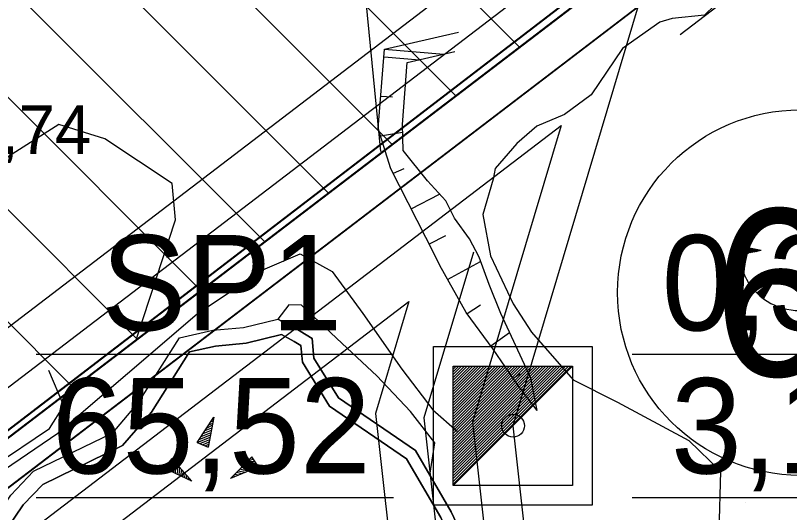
# Model space of a CAD drawing. Extents: x 532503 to 539665, y 6557663 to 6561526.
# Drawn here: x 535448.56 to 535487.52, y 6559798.47 to 6559823.48 of the extents above; entities that cross this region are included whole.
import ezdxf

# ---------------------------------------------------------------- set-up
doc = ezdxf.new("R2010")
doc.units = 0
for name, color, linetype in [('Default', 7, 'Continuous'), ('GEOLPUNKT', 7, 'Continuous'), ('illumineerimisjooned', 7, 'Continuous'), ('Kaevandatud ala', 7, 'Continuous'), ('kataster', 7, 'Continuous'), ('KORGUS-EH2000', 7, 'Continuous'), ('ME_aktiivne', 7, 'Continuous'), ('PIIR', 7, 'Continuous'), ('PIIR_me', 7, 'Continuous'), ('PIIRIMLEITUD', 7, 'Continuous'), ('Plokid', 7, 'Continuous'), ('RELJEEF', 7, 'Continuous'), ('TM_aktiivne', 7, 'Continuous')]:
    doc.layers.add(name, color=color, linetype=linetype)

# ---------------------------------------------------------------- blocks, each defined once
blk = doc.blocks.new('TQNGER')
at = {"layer": 'RELJEEF'}
for p, q in [((-1.054, 2.309), (-0.855, 2.468)), ((-1.053, 2.374), (-0.919, 2.481)), ((-1.053, 2.245), (-0.79, 2.456)), ((-1.052, 2.183), (-0.726, 2.443)), ((-1.05, 2.44), (-0.984, 2.493)), ((-1.049, 2.121), (-0.661, 2.431)), ((0.067, 2.29), (-1.046, 2.505)), ((-1.025, 2.076), (-0.597, 2.419)), ((-0.919, 2.097), (-0.532, 2.406)), ((-0.813, 2.118), (-0.468, 2.394)), ((-0.707, 2.138), (-0.404, 2.381)), ((-0.601, 2.159), (-0.339, 2.369)), ((-0.495, 2.18), (-0.275, 2.356)), ((-0.389, 2.201), (-0.21, 2.344)), ((0.067, 2.29), (-1.045, 2.072)), ((-0.283, 2.222), (-0.146, 2.331)), ((-0.177, 2.243), (-0.081, 2.319)), ((-0.071, 2.263), (-0.017, 2.306)), ((0.731, 0.85), (-0.158, 0.146)), ((0.731, 0.85), (0.171, -0.136)), ((0.661, 0.728), (0.664, 0.797)), ((0.182, -0.117), (0.201, 0.43)), ((0.235, -0.024), (0.252, 0.471)), ((0.288, 0.07), (0.304, 0.512)), ((0.342, 0.164), (0.355, 0.553)), ((0.395, 0.258), (0.407, 0.593)), ((0.448, 0.352), (0.458, 0.634)), ((0.501, 0.446), (0.51, 0.675)), ((0.555, 0.54), (0.561, 0.716)), ((0.608, 0.634), (0.612, 0.756)), ((2.195, 0.402), (2.11, -0.729)), ((2.195, 0.402), (2.541, -0.678)), ((-0.111, 0.1), (-0.108, 0.186)), ((-0.063, 0.056), (-0.057, 0.226)), ((-0.014, 0.013), (-0.005, 0.267)), ((0.035, -0.029), (0.046, 0.308)), ((0.083, -0.068), (0.098, 0.349)), ((0.132, -0.106), (0.149, 0.389)), ((2.37, -0.143), (2.169, 0.055)), ((2.337, -0.04), (2.174, 0.121)), ((2.304, 0.063), (2.179, 0.186)), ((2.271, 0.166), (2.184, 0.252)), ((2.238, 0.268), (2.189, 0.317)), ((2.492, -0.686), (2.14, -0.338)), ((2.534, -0.658), (2.145, -0.272)), ((2.501, -0.555), (2.15, -0.207)), ((2.468, -0.452), (2.154, -0.141)), ((2.435, -0.349), (2.159, -0.076)), ((2.403, -0.246), (2.164, -0.01)), ((2.176, -0.725), (2.115, -0.665)), ((2.242, -0.72), (2.12, -0.6)), ((2.306, -0.713), (2.125, -0.534)), ((2.369, -0.705), (2.13, -0.469)), ((2.431, -0.696), (2.135, -0.403))]:
    blk.add_line(p, q, dxfattribs=at)
blk.add_arc((1.974, 2.295), 3.027, 163.4234, 295.1745, dxfattribs=at)
blk = doc.blocks.new('POINT_DISPLAY')
at = {"layer": 'Default'}
blk.add_line((0, 0), (0, 0), dxfattribs=at)

msp = doc.modelspace()

# ---------------------------------------------------------------- linework, layer by layer
at = {"layer": 'GEOLPUNKT'}
for p, q in [((535449.59, 6559806.43), (535467.59, 6559806.43)), ((535479.59, 6559806.43), (535491.59, 6559806.43)), ((535470.59, 6559799.83), (535476.59, 6559805.83)), ((535470.59, 6559799.891), (535476.529, 6559805.83)), ((535470.59, 6559800.032), (535476.388, 6559805.83)), ((535470.59, 6559800.174), (535476.246, 6559805.83)), ((535470.59, 6559800.315), (535476.105, 6559805.83)), ((535470.59, 6559800.457), (535475.963, 6559805.83)), ((535470.59, 6559800.598), (535475.822, 6559805.83)), ((535470.59, 6559800.739), (535475.681, 6559805.83)), ((535470.59, 6559800.881), (535475.539, 6559805.83)), ((535470.59, 6559801.022), (535475.398, 6559805.83)), ((535470.59, 6559801.164), (535475.256, 6559805.83)), ((535470.59, 6559801.305), (535475.115, 6559805.83)), ((535470.59, 6559801.447), (535474.973, 6559805.83)), ((535470.59, 6559801.588), (535474.832, 6559805.83)), ((535470.59, 6559801.729), (535474.691, 6559805.83)), ((535470.59, 6559801.871), (535474.549, 6559805.83)), ((535470.59, 6559802.012), (535474.408, 6559805.83)), ((535470.59, 6559802.154), (535474.266, 6559805.83)), ((535470.59, 6559802.295), (535474.125, 6559805.83)), ((535470.59, 6559802.436), (535473.984, 6559805.83)), ((535470.59, 6559802.578), (535473.842, 6559805.83)), ((535470.59, 6559802.719), (535473.701, 6559805.83)), ((535470.59, 6559802.861), (535473.559, 6559805.83)), ((535470.59, 6559803.002), (535473.418, 6559805.83)), ((535470.59, 6559803.144), (535473.276, 6559805.83)), ((535470.59, 6559803.285), (535473.135, 6559805.83)), ((535470.59, 6559803.426), (535472.994, 6559805.83)), ((535470.59, 6559803.568), (535472.852, 6559805.83)), ((535470.59, 6559803.709), (535472.711, 6559805.83)), ((535470.59, 6559803.851), (535472.569, 6559805.83)), ((535470.59, 6559803.992), (535472.428, 6559805.83)), ((535470.59, 6559804.134), (535472.286, 6559805.83)), ((535470.59, 6559804.275), (535472.145, 6559805.83)), ((535470.59, 6559804.416), (535472.004, 6559805.83)), ((535470.59, 6559804.558), (535471.862, 6559805.83)), ((535470.59, 6559804.699), (535471.721, 6559805.83)), ((535470.59, 6559804.841), (535471.579, 6559805.83)), ((535470.59, 6559804.982), (535471.438, 6559805.83)), ((535470.59, 6559805.124), (535471.296, 6559805.83)), ((535470.59, 6559805.265), (535471.155, 6559805.83)), ((535470.59, 6559805.406), (535471.014, 6559805.83)), ((535470.59, 6559805.548), (535470.872, 6559805.83)), ((535470.59, 6559805.689), (535470.731, 6559805.83)), ((535449.59, 6559799.23), (535467.59, 6559799.23)), ((535479.59, 6559799.23), (535491.59, 6559799.23))]:
    msp.add_line(p, q, dxfattribs=at)
for points in [[(535469.59, 6559806.83), (535477.59, 6559806.83), (535477.59, 6559798.83), (535469.59, 6559798.83)], [(535470.59, 6559805.83), (535476.59, 6559805.83), (535476.59, 6559799.83), (535470.59, 6559799.83)]]:
    msp.add_lwpolyline(points, close=True, dxfattribs=at)
at = {"layer": 'illumineerimisjooned'}
for points in [[(534195.15, 6559981.187), (534198.982, 6559981.551), (535160.123, 6560071.768), (535418.528, 6559993.818), (535458.873, 6559929.252), (535494.628, 6559867.696), (535482.599, 6559826.001), (535251.738, 6559649.676), (535250.358, 6559648.526), (535180.445, 6559687.333), (534941.147, 6559814.594), (534876.935, 6559774.719), (534959.617, 6559531.323), (534733.77, 6559483.152), (534375.905, 6559461.866), (534195.514, 6559444.474)], [(535476.016, 6559817.954), (535471.557, 6559803.013), (535503.755, 6559513.648), (535136.963, 6559567.806)], [(535136.963, 6559567.806), (535183.61, 6559682.831), (535250.501, 6559645.706), (535253.17, 6559647.743), (535476.016, 6559817.954)]]:
    msp.add_lwpolyline(points, dxfattribs=at)
for points in [[(534967.673, 6560049.69), (534974.155, 6559828.082), (535058.693, 6559883.051), (535223.499, 6560002.448), (535218.56, 6560049.918), (535415.933, 6559990.422), (535455.447, 6559927.188), (535490.312, 6559867.164), (535479.121, 6559828.379), (535249.574, 6559653.049), (535182.36, 6559690.845), (534940.993, 6559819.216), (534872.135, 6559776.441), (534954.369, 6559534.338), (534950.911, 6559533.67), (534733.22, 6559487.117), (534375.585, 6559465.864), (534199.951, 6559448.922), (533951.788, 6559660.129), (534200.214, 6559977.649), (534931.627, 6560046.309)], [(535537.644, 6559868.04), (535535.932, 6559811.278), (535531.57, 6559735.34), (535531.4, 6559680.476), (535535.969, 6559621.33), (535541.688, 6559571.196), (535546.449, 6559503.997), (535276.396, 6559543.285), (535107.957, 6559502.648), (535182.405, 6559686.245), (535250.294, 6559648.566)]]:
    msp.add_lwpolyline(points, close=True, dxfattribs=at)
at = {"layer": 'Kaevandatud ala'}
for p, q in [((535410.701, 6559885.123), (535473.929, 6559821.896)), ((535405.998, 6559884.169), (535470.721, 6559819.446)), ((535402.768, 6559881.743), (535467.514, 6559816.996)), ((535398.944, 6559879.91), (535464.307, 6559814.547)), ((535395.224, 6559877.973), (535461.1, 6559812.097)), ((535391.535, 6559876.005), (535457.893, 6559809.647)), ((535388.095, 6559873.788), (535454.685, 6559807.198)), ((535384.435, 6559871.792), (535451.478, 6559804.748)), ((535250.5, 6559651.24), (535480.86, 6559827.19))]:
    msp.add_line(p, q, dxfattribs=at)
at = {"layer": 'kataster'}
for points in [[(533947.7, 6559658.95), (533949.2, 6559955.8), (534198.28, 6559979.48), (535159.89, 6560069.73), (535417.31, 6559992.13), (535457.22, 6559928.24), (535504.86, 6559846.09), (535250.3, 6559650.84), (535181.52, 6559689.04), (534941.15, 6559817.08), (534874.65, 6559775.26), (534957.01, 6559532.73), (534735.22, 6559485.45), (534375.71, 6559463.85), (534199.28, 6559446.9), (534122.84, 6559439.44), (534110.45, 6559447.36), (534092.53, 6559453.94), (534085.13, 6559454.75)], [(535538.05, 6559871.58), (535539.27, 6559872.49), (535541.59, 6559874.28), (535537.93, 6559811.19), (535533.57, 6559735.28), (535533.4, 6559680.55), (535537.96, 6559621.52), (535543.68, 6559571.38), (535548.62, 6559501.66), (535276.49, 6559541.25), (535104.64, 6559499.79), (535181.52, 6559689.04), (535250.3, 6559650.84), (535504.86, 6559846.09)]]:
    msp.add_lwpolyline(points, close=True, dxfattribs=at)
at = {"layer": 'ME_aktiivne'}
msp.add_lwpolyline([(535181.4, 6559689.09), (535250.12, 6559650.95), (535250.5, 6559651.24), (535480.86, 6559827.19), (535473.59, 6559802.83), (535506.03, 6559511.29), (535131.71, 6559566.56)], close=True, dxfattribs=at)
at = {"layer": 'PIIR'}
msp.add_circle((535488.063, 6559809.537), 9.2, dxfattribs=at)
at = {"layer": 'PIIR_me'}
msp.add_lwpolyline([(534441.63, 6560002.32), (534688.17, 6560025.46), (534931.44, 6560048.3), (534969.61, 6560051.877), (534976.05, 6559831.7), (535057.56, 6559884.7), (535221.39, 6560003.39), (535216.26, 6560052.7), (535417.23, 6559992.12), (535457.16, 6559928.22), (535492.47, 6559867.43), (535480.86, 6559827.19), (535250.12, 6559650.95), (535250.12, 6559650.95), (535181.4, 6559689.09), (534941.07, 6559816.91), (534874.54, 6559775.58), (534957, 6559532.81), (534951.31, 6559531.71), (534733.49, 6559485.13), (534485.11, 6559470.37)], dxfattribs=at)
at = {"layer": 'PIIRIMLEITUD'}
msp.add_circle((535473.6, 6559802.835), 0.57, dxfattribs=at)
at = {"layer": 'Plokid'}
for points in [[(535475.21, 6559864.195), (535474.58, 6559861.939), (535474.118, 6559860.518), (535472.978, 6559857.124), (535472.827, 6559856.628), (535472.25, 6559854.932), (535471.521, 6559852.676), (535471.302, 6559851.921), (535470.392, 6559848.678), (535469.894, 6559847.02), (535469.252, 6559844.867), (535468.115, 6559841.068), (535468.078, 6559840.146), (535467.525, 6559838.564), (535467.287, 6559837.991), (535466.907, 6559836.568), (535466.47, 6559835.034), (535466.247, 6559834.213), (535465.676, 6559829.525), (535466.932, 6559816.64)], [(535482.008, 6559822.526), (535535.093, 6559863.071), (535533.534, 6559811.383), (535529.17, 6559735.413), (535528.999, 6559680.387), (535533.579, 6559621.101), (535539.298, 6559570.975), (535543.845, 6559506.801), (535508.284, 6559511.974)], [(535473.831, 6559827.358), (535249.729, 6559656.195), (535183.501, 6559692.956), (534940.9, 6559821.974), (534869.24, 6559777.474), (534950.465, 6559538.369)], [(535471.605, 6559811.564), (535469.118, 6559803.232), (535501.026, 6559516.477), (535140.335, 6559569.734)], [(535141.263, 6559572.023), (535184.815, 6559679.417), (535250.709, 6559642.846), (535254.626, 6559645.835), (535468.361, 6559809.086)], [(535468.361, 6559809.086), (535466.679, 6559803.451), (535498.296, 6559519.306), (535141.263, 6559572.023)]]:
    msp.add_lwpolyline(points, dxfattribs=at)
at = {"layer": 'RELJEEF'}
for p, q in [((535467.137, 6559821.784), (535470.109, 6559821.543)), ((535467.106, 6559821.4), (535468.888, 6559821.256)), ((535467.541, 6559819.38), (535466.945, 6559819.407)), ((535466.927, 6559817.429), (535468.044, 6559817.606)), ((535468.099, 6559815.762), (535467.56, 6559815.535)), ((535468.473, 6559813.756), (535469.905, 6559814.49)), ((535470.195, 6559812.393), (535469.386, 6559811.976)), ((535470.304, 6559810.201), (535471.969, 6559811.103)), ((535471.966, 6559808.9), (535471.291, 6559808.462)), ((535472.478, 6559806.852), (535473.43, 6559807.533)), ((535473.951, 6559805.449), (535473.617, 6559805.209)), ((535474.816, 6559803.608), (535474.816, 6559803.608)), ((535457.702, 6559801.986), (535458.542, 6559803.266)), ((535458.542, 6559803.266), (535458.262, 6559801.756)), ((535458.392, 6559803.036), (535458.512, 6559803.086)), ((535458.492, 6559803.186), (535458.532, 6559803.206)), ((535458.102, 6559802.586), (535458.442, 6559802.736)), ((535458.202, 6559802.736), (535458.462, 6559802.856)), ((535458.292, 6559802.886), (535458.492, 6559802.966)), ((535457.802, 6559802.136), (535458.372, 6559802.376)), ((535457.902, 6559802.286), (535458.402, 6559802.496)), ((535458.002, 6559802.436), (535458.252, 6559802.546)), ((535458.252, 6559802.546), (535458.422, 6559802.616)), ((535457.702, 6559801.986), (535458.352, 6559802.266)), ((535457.702, 6559801.986), (535458.262, 6559801.756)), ((535457.832, 6559801.936), (535458.332, 6559802.146)), ((535457.962, 6559801.876), (535458.312, 6559802.026)), ((535458.102, 6559801.826), (535458.292, 6559801.906)), ((535458.232, 6559801.776), (535458.262, 6559801.786)), ((535456.419, 6559801.184), (535456.049, 6559800.704)), ((535456.419, 6559801.184), (535457.429, 6559800.044)), ((535456.419, 6559801.184), (535456.509, 6559800.484)), ((535459.377, 6559800.174), (535460.457, 6559801.264)), ((535460.557, 6559801.114), (535460.357, 6559801.154)), ((535460.477, 6559801.234), (535460.437, 6559801.234)), ((535460.797, 6559800.764), (535460.457, 6559801.264)), ((535456.069, 6559800.734), (535456.079, 6559800.694)), ((535456.159, 6559800.844), (535456.189, 6559800.644)), ((535456.249, 6559800.964), (535456.299, 6559800.594)), ((535456.329, 6559801.074), (535456.399, 6559800.534)), ((535456.539, 6559801.054), (535456.619, 6559800.434)), ((535456.659, 6559800.914), (535456.729, 6559800.384)), ((535456.779, 6559800.784), (535456.809, 6559800.504)), ((535460.797, 6559800.764), (535459.377, 6559800.174)), ((535460.627, 6559800.694), (535460.017, 6559800.814)), ((535460.797, 6559800.764), (535460.097, 6559800.894)), ((535460.717, 6559800.874), (535460.187, 6559800.984)), ((535460.637, 6559800.994), (535460.267, 6559801.064)), ((535457.429, 6559800.044), (535456.049, 6559800.704)), ((535456.809, 6559800.504), (535456.839, 6559800.324)), ((535456.889, 6559800.644), (535456.949, 6559800.274)), ((535457.009, 6559800.514), (535457.049, 6559800.224)), ((535457.129, 6559800.374), (535457.159, 6559800.174)), ((535459.797, 6559800.344), (535459.587, 6559800.384)), ((535459.957, 6559800.414), (535459.677, 6559800.474)), ((535460.127, 6559800.484), (535459.757, 6559800.554)), ((535460.027, 6559800.604), (535459.847, 6559800.644)), ((535460.457, 6559800.624), (535459.927, 6559800.724)), ((535460.297, 6559800.554), (535460.027, 6559800.604)), ((535457.249, 6559800.244), (535457.269, 6559800.114)), ((535457.369, 6559800.104), (535457.379, 6559800.064)), ((535459.457, 6559800.204), (535459.427, 6559800.214)), ((535459.627, 6559800.274), (535459.507, 6559800.304))]:
    msp.add_line(p, q, dxfattribs=at)
for points in [[(535484.272, 6559824.53), (535483.234, 6559823.498), (535481.602, 6559823.34), (535480.988, 6559823.152), (535479.107, 6559821.829), (535477.53, 6559819.489), (535476.19, 6559818.499), (535474.795, 6559817.91), (535473.798, 6559817.034), (535472.696, 6559815.785), (535472.597, 6559815.243), (535472.079, 6559813.465), (535472.468, 6559811.382), (535473.612, 6559808.962), (535474.533, 6559807.538), (535476.63, 6559805.145), (535478.857, 6559804.027), (535482.457, 6559802.093), (535484.036, 6559800.548), (535483.953, 6559797.494), (535484.601, 6559792.095), (535485.807, 6559786.262), (535487.714, 6559777.335)], [(535484.272, 6559824.53), (535483.234, 6559823.498), (535481.602, 6559823.34), (535480.988, 6559823.152), (535479.107, 6559821.829), (535477.53, 6559819.489), (535476.19, 6559818.499), (535474.795, 6559817.91), (535473.798, 6559817.034), (535472.696, 6559815.785), (535472.597, 6559815.243), (535472.079, 6559813.465), (535472.468, 6559811.382), (535473.612, 6559808.962), (535474.533, 6559807.538), (535476.63, 6559805.145), (535478.857, 6559804.027), (535482.457, 6559802.093), (535484.036, 6559800.548), (535483.953, 6559797.494), (535484.601, 6559792.095), (535485.807, 6559786.262), (535487.714, 6559777.335)], [(535484.272, 6559824.53), (535483.234, 6559823.498), (535481.602, 6559823.34), (535480.988, 6559823.152), (535479.107, 6559821.829), (535477.53, 6559819.489), (535476.19, 6559818.499), (535474.795, 6559817.91), (535473.798, 6559817.034), (535472.696, 6559815.785), (535472.597, 6559815.243), (535472.079, 6559813.465), (535472.468, 6559811.382), (535473.612, 6559808.962), (535474.533, 6559807.538), (535476.63, 6559805.145), (535478.857, 6559804.027), (535482.457, 6559802.093), (535484.036, 6559800.548), (535483.953, 6559797.494), (535484.601, 6559792.095), (535485.807, 6559786.262), (535487.714, 6559777.335)], [(535467.137, 6559821.784), (535470.859, 6559822.648)], [(535467.137, 6559821.784), (535470.859, 6559822.648)], [(535474.816, 6559803.608), (535473.842, 6559804.882), (535472.603, 6559806.683), (535471.24, 6559808.532), (535469.914, 6559810.897), (535469.652, 6559811.457), (535467.445, 6559815.76), (535466.814, 6559817.793), (535467.137, 6559821.784)], [(535474.816, 6559803.608), (535473.842, 6559804.882), (535472.603, 6559806.683), (535471.24, 6559808.532), (535469.914, 6559810.897), (535469.652, 6559811.457), (535467.445, 6559815.76), (535466.814, 6559817.793), (535467.137, 6559821.784)], [(535470.211, 6559814.151), (535469.294, 6559815.166), (535468.078, 6559816.693), (535468.03, 6559817.993), (535468.276, 6559821.112), (535470.676, 6559821.677)], [(535470.211, 6559814.151), (535469.294, 6559815.166), (535468.078, 6559816.693), (535468.03, 6559817.993), (535468.276, 6559821.112), (535470.676, 6559821.677)], [(535454.658, 6559807.256), (535456.618, 6559813.203), (535456.446, 6559815.024), (535453.058, 6559817.282), (535450.741, 6559817.996), (535448.205, 6559816.379), (535444.388, 6559812.027), (535443.381, 6559809.641), (535443.246, 6559807.903)], [(535454.658, 6559807.256), (535456.618, 6559813.203), (535456.446, 6559815.024), (535453.058, 6559817.282), (535450.741, 6559817.996), (535448.205, 6559816.379), (535444.388, 6559812.027), (535443.381, 6559809.641), (535443.246, 6559807.903)], [(535474.816, 6559803.608), (535474.5, 6559805.222), (535472.986, 6559808.491), (535472.395, 6559809.937), (535471.892, 6559811.313), (535471.412, 6559812.248), (535470.659, 6559813.289), (535470.211, 6559814.151)], [(535474.816, 6559803.608), (535474.5, 6559805.222), (535472.986, 6559808.491), (535472.395, 6559809.937), (535471.892, 6559811.313), (535471.412, 6559812.248), (535470.659, 6559813.289), (535470.211, 6559814.151)], [(535367.574, 6559739.293), (535371.832, 6559742.345), (535379.709, 6559747.777), (535387.014, 6559753.261), (535394.082, 6559757.597), (535397.509, 6559761.68), (535403.04, 6559766.499), (535410.629, 6559772.131), (535425.453, 6559783.626), (535433.072, 6559789.824), (535440.597, 6559795.048), (535446.468, 6559799.594), (535450.682, 6559802.455), (535457.704, 6559808.471), (535461.007, 6559810.685), (535462.883, 6559811.486), (535464.505, 6559810.594), (535466.034, 6559808.485), (535468.01, 6559805.689), (535469.558, 6559803.633), (535470.791, 6559802.553)], [(535367.574, 6559739.293), (535371.832, 6559742.345), (535379.709, 6559747.777), (535387.014, 6559753.261), (535394.082, 6559757.597), (535397.509, 6559761.68), (535403.04, 6559766.499), (535410.629, 6559772.131), (535425.453, 6559783.626), (535433.072, 6559789.824), (535440.597, 6559795.048), (535446.468, 6559799.594), (535450.682, 6559802.455), (535457.704, 6559808.471), (535461.007, 6559810.685), (535462.883, 6559811.486)], [(535462.883, 6559811.486), (535464.505, 6559810.594), (535466.034, 6559808.485), (535468.01, 6559805.689), (535469.558, 6559803.633), (535470.791, 6559802.553)], [(535469.425, 6559800.452), (535469.672, 6559801.977), (535468.438, 6559803.557), (535466.748, 6559805.343), (535465.003, 6559806.978), (535462.956, 6559808.908), (535462.321, 6559808.923), (535461.756, 6559808.2)], [(535469.425, 6559800.452), (535469.672, 6559801.977), (535468.438, 6559803.557), (535466.748, 6559805.343), (535465.003, 6559806.978), (535462.956, 6559808.908), (535462.321, 6559808.923), (535461.756, 6559808.2)], [(535420.782, 6559778.253), (535425.05, 6559780.84), (535430.578, 6559786.368), (535432.947, 6559788.253), (535434.217, 6559789.458), (535436.254, 6559790.421), (535438.816, 6559790.589), (535440.937, 6559792.177), (535443.603, 6559793.219), (535444.499, 6559794.886), (535444.289, 6559796.284), (535447.076, 6559797.527), (535448.319, 6559799.347), (535449.457, 6559800.539), (535453.449, 6559802.485), (535454.752, 6559804.009), (535456.806, 6559807.259), (535458.497, 6559807.636), (535460.041, 6559807.783), (535461.756, 6559808.2)], [(535471.542, 6559796.26), (535470.492, 6559798.495), (535468.689, 6559801.592), (535464.809, 6559804.244), (535463.582, 6559806.23), (535463.487, 6559807.218), (535462.89, 6559807.596), (535461.756, 6559808.2)], [(535461.756, 6559808.2), (535462.89, 6559807.596), (535463.487, 6559807.218), (535463.582, 6559806.23), (535464.809, 6559804.244), (535468.689, 6559801.592), (535470.492, 6559798.495), (535471.542, 6559796.26)], [(535461.945, 6559807.423), (535460.16, 6559806.989), (535458.63, 6559806.84), (535457.309, 6559806.551), (535455.395, 6559803.524), (535453.949, 6559801.839), (535449.937, 6559799.883), (535448.951, 6559798.849), (535447.609, 6559796.887), (535445.17, 6559795.801), (535445.33, 6559794.742), (535444.168, 6559792.58), (535441.334, 6559791.472), (535439.105, 6559789.806), (535436.46, 6559789.633), (535434.694, 6559788.797), (535433.447, 6559787.614), (535431.114, 6559785.771), (535425.547, 6559780.206), (535421.215, 6559777.579)], [(535447.609, 6559796.887), (535448.951, 6559798.849), (535449.937, 6559799.883), (535453.949, 6559801.839), (535455.395, 6559803.524), (535457.309, 6559806.551), (535458.63, 6559806.84), (535460.16, 6559806.989), (535461.945, 6559807.423), (535462.592, 6559807.074), (535462.917, 6559806.868), (535462.998, 6559806.034), (535464.365, 6559803.82), (535468.239, 6559801.173), (535469.96, 6559798.215), (535470.999, 6559796.005), (535472.412, 6559794.633), (535473.942, 6559791.1), (535476.942, 6559790.326), (535477.183, 6559790.025), (535478.141, 6559785.381), (535478.237, 6559783.446), (535478.419, 6559776.715)], [(535470.999, 6559796.005), (535469.96, 6559798.215), (535468.239, 6559801.173), (535464.365, 6559803.82), (535462.998, 6559806.034), (535462.917, 6559806.868), (535462.592, 6559807.074), (535461.945, 6559807.423)], [(535444.522, 6559800.511), (535444.829, 6559800.154), (535445.616, 6559799.612), (535447.41, 6559800.782), (535450.262, 6559802.687), (535450.999, 6559803.833), (535450.233, 6559805.618)]]:
    msp.add_lwpolyline(points, dxfattribs=at)
at = {"layer": 'TM_aktiivne'}
for points in [[(535159.92, 6560069.74), (535417.23, 6559992.12), (535457.16, 6559928.22), (535492.47, 6559867.43), (535480.86, 6559827.19), (535250.49, 6559651.24), (535250.13, 6559650.94), (535181.4, 6559689.09), (534941.07, 6559816.9), (534874.53, 6559775.58), (534957, 6559532.81), (534733.5, 6559485.14), (534375.75, 6559463.86), (534199.32, 6559446.85), (534124.95, 6559439.68), (533949.03, 6559659.85), (533949.15, 6559955.79), (534199.17, 6559979.56)], [(535539.77, 6559872.18), (535537.93, 6559811.19), (535533.57, 6559735.28), (535533.4, 6559680.55), (535537.96, 6559621.52), (535543.68, 6559571.38), (535548.62, 6559501.66), (535276.49, 6559541.25), (535104.64, 6559499.79), (535181.4, 6559689.09), (535250.12, 6559650.95)]]:
    msp.add_lwpolyline(points, close=True, dxfattribs=at)

# ---------------------------------------------------------------- block references
at = {"layer": 'RELJEEF'}
for name, p in [('TQNGER', (535486.03, 6559809.367)), ('TQNGER', (535486.03, 6559809.367)), ('POINT_DISPLAY', (535485.295, 6559798.973))]:
    msp.add_blockref(name, p, dxfattribs=at)
at = {"layer": 'RELJEEF', "xscale": 100, "yscale": 100}
for p in [(535457.702, 6559801.986), (535456.419, 6559801.184), (535460.797, 6559800.764)]:
    msp.add_blockref('POINT_DISPLAY', p, dxfattribs=at)

# ---------------------------------------------------------------- texts
at = {"layer": 'GEOLPUNKT'}
for s, p in [('SP1', (535452.868, 6559807.63)), ('0,3', (535481.083, 6559807.63)), ('65,52', (535450.38, 6559800.43)), ('3,1', (535481.547, 6559800.43))]:
    msp.add_text(s, height=4.8, dxfattribs=at).set_placement(p)
at = {"layer": 'KORGUS-EH2000'}
msp.add_text('62,74 ', height=2.45, dxfattribs=at).set_placement((535444.166, 6559816.515))
at = {"layer": 'PIIR'}
msp.add_text("6'", height=8.4, dxfattribs=at).set_placement((535483.661, 6559805.337))

doc.saveas('drawing.dxf')
